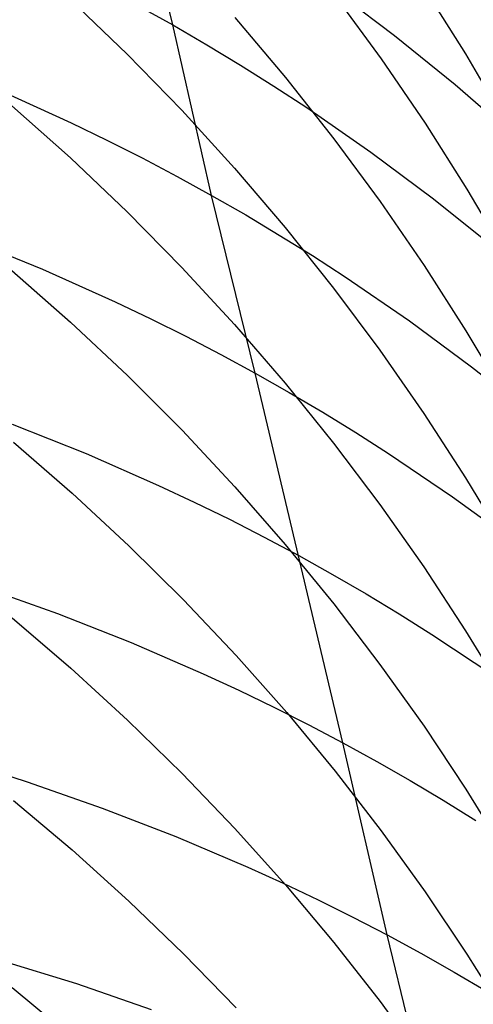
# Model space of a CAD drawing. Extents: x -383 to 1849, y -1185 to -529.
# Tile 608 of 656: x 422.54 to 425.16, y -934.54 to -928.85. Entities that reach past the tile are written whole.
import ezdxf

# ---------------------------------------------------------------- set-up
doc = ezdxf.new("R2010")
doc.units = 0
doc.layers.add('PREDEFINITO', color=7, linetype='CONTINUOUS')

msp = doc.modelspace()

# ---------------------------------------------------------------- linework, layer by layer
at = {"layer": 'PREDEFINITO'}
for p, q in [((423.4219, -928.877, 525.4607), (423.1946, -927.9195, 527.147)), ((424.8722, -928.6596, 614.1891), (425.1135, -929.0443, 613.9984)), ((424.3421, -928.6645, 527.659), (424.7036, -928.9373, 527.8399)), ((424.359, -928.7064, 616.3025), (424.6259, -929.072, 616.1115)), ((422.8311, -928.73, 620.6982), (423.1589, -929.0452, 620.5155)), ((423.2221, -928.7658, 525.3771), (423.4219, -928.877, 525.4607)), ((423.6464, -929.8616, 523.7892), (423.4219, -928.877, 525.4607)), ((423.4219, -928.877, 525.4607), (423.6191, -928.9916, 525.5458)), ((423.7803, -928.8336, 618.4125), (424.0725, -929.1799, 618.2221)), ((424.7036, -928.9373, 527.8399), (425.0541, -929.2217, 528.0255)), ((423.6191, -928.9916, 525.5458), (423.8139, -929.1094, 525.6323)), ((423.1589, -929.0452, 620.5155), (423.4751, -929.37, 620.3278)), ((425.1135, -929.0443, 613.9984), (425.3414, -929.4356, 613.8046)), ((423.8139, -929.1094, 525.6323), (424.0061, -929.2304, 525.7203)), ((424.6259, -929.072, 616.1115), (424.8799, -929.4451, 615.9168)), ((424.0725, -929.1799, 618.2221), (424.3523, -929.5344, 618.0275)), ((425.0541, -929.2217, 528.0255), (425.3935, -929.5172, 528.2156)), ((422.4151, -929.2526, 523.2925), (422.8346, -929.4425, 523.4518)), ((424.0061, -929.2304, 525.7203), (424.1957, -929.3544, 525.8096)), ((422.4917, -929.3434, 622.6054), (422.8308, -929.6452, 622.4221)), ((423.4751, -929.37, 620.3278), (423.7794, -929.7038, 620.1352)), ((424.1957, -929.3544, 525.8096), (424.567, -929.6118, 525.9922)), ((422.8346, -929.4425, 523.4518), (423.0411, -929.5424, 523.5339)), ((424.8799, -929.4451, 615.9168), (425.1208, -929.8252, 615.7188)), ((423.0411, -929.5424, 523.5339), (423.2453, -929.6455, 523.6174)), ((424.3523, -929.5344, 618.0275), (424.6195, -929.8968, 617.829)), ((424.567, -929.6118, 525.9922), (424.9277, -929.881, 526.18)), ((422.8308, -929.6452, 622.4221), (423.1586, -929.9567, 622.2332)), ((423.2453, -929.6455, 523.6174), (423.4471, -929.7519, 523.7026)), ((423.7794, -929.7038, 620.1352), (424.0717, -930.0463, 619.938)), ((423.4471, -929.7519, 523.7026), (423.6464, -929.8616, 523.7892)), ((425.1208, -929.8252, 615.7188), (425.3483, -930.212, 615.5177)), ((423.8985, -930.8888, 522.1494), (423.6464, -929.8616, 523.7892)), ((423.6464, -929.8616, 523.7892), (423.8433, -929.9745, 523.8774)), ((424.6195, -929.8968, 617.829), (424.8738, -930.2667, 617.6268)), ((424.9277, -929.881, 526.18), (425.2774, -930.1616, 526.3727)), ((423.1586, -929.9567, 622.2332), (423.4748, -930.2777, 622.0391)), ((423.8433, -929.9745, 523.8774), (424.0377, -930.0906, 523.9671)), ((424.0717, -930.0463, 619.938), (424.3515, -930.397, 619.7364)), ((422.242, -930.1148, 521.4763), (422.6693, -930.2889, 521.6348)), ((424.0377, -930.0906, 523.9671), (424.2295, -930.2099, 524.0583)), ((424.2295, -930.2099, 524.0583), (424.4187, -930.3323, 524.1509)), ((422.4928, -930.2964, 624.3158), (422.8319, -930.5945, 624.1266)), ((422.6693, -930.2889, 521.6348), (423.0882, -930.4759, 521.7999)), ((423.4748, -930.2777, 622.0391), (423.7791, -930.6076, 621.8399)), ((424.8738, -930.2667, 617.6268), (425.1151, -930.6436, 617.421)), ((424.4187, -930.3323, 524.1509), (424.7893, -930.5861, 524.3403)), ((424.3515, -930.397, 619.7364), (424.6187, -930.7555, 619.5308)), ((423.0882, -930.4759, 521.7999), (423.2943, -930.5743, 521.8848)), ((422.8319, -930.5945, 624.1266), (423.1597, -930.9022, 623.9316)), ((423.2943, -930.5743, 521.8848), (423.4981, -930.6759, 521.9714)), ((424.7893, -930.5861, 524.3403), (425.1491, -930.8518, 524.535)), ((423.7791, -930.6076, 621.8399), (424.0714, -930.9461, 621.636)), ((425.1151, -930.6436, 617.421), (425.343, -931.027, 617.2121)), ((423.4981, -930.6759, 521.9714), (423.6995, -930.7807, 522.0596)), ((424.6187, -930.7555, 619.5308), (424.8731, -931.1214, 619.3212)), ((423.6995, -930.7807, 522.0596), (423.8985, -930.8888, 522.1494)), ((425.1491, -930.8518, 524.535), (425.498, -931.1288, 524.7348)), ((423.1597, -930.9022, 623.9316), (423.4758, -931.2193, 623.7312)), ((424.4055, -933.0253, 518.9233), (423.8985, -930.8888, 522.1494)), ((423.8985, -930.8888, 522.1494), (424.0949, -931.0001, 522.2407)), ((424.0714, -930.9461, 621.636), (424.3512, -931.2928, 621.4275)), ((424.0949, -931.0001, 522.2407), (424.2888, -931.1146, 522.3336)), ((424.2888, -931.1146, 522.3336), (424.4801, -931.2322, 522.428)), ((424.8731, -931.1214, 619.3212), (425.1144, -931.4942, 619.108)), ((422.4947, -931.1834, 519.8319), (422.9217, -931.3539, 519.9954)), ((423.4758, -931.2193, 623.7312), (423.7801, -931.5452, 623.5256)), ((424.4801, -931.2322, 522.428), (424.6688, -931.3529, 522.5239)), ((422.5023, -931.2882, 626.0055), (422.8412, -931.5824, 625.8105)), ((424.3512, -931.2928, 621.4275), (424.6185, -931.6471, 621.2148)), ((422.9217, -931.3539, 519.9954), (423.3403, -931.5373, 520.1657)), ((424.6688, -931.3529, 522.5239), (425.0383, -931.6033, 522.72)), ((425.1144, -931.4942, 619.108), (425.3423, -931.8735, 618.8915)), ((423.3403, -931.5373, 520.1657), (423.5462, -931.6338, 520.2533)), ((423.7801, -931.5452, 623.5256), (424.0723, -931.8796, 623.3151)), ((422.8412, -931.5824, 625.8105), (423.1687, -931.8861, 625.6096)), ((425.0383, -931.6033, 522.72), (425.397, -931.8654, 522.9217)), ((423.5462, -931.6338, 520.2533), (423.7498, -931.7335, 520.3426)), ((424.6185, -931.6471, 621.2148), (424.873, -932.0087, 620.9981)), ((423.7498, -931.7335, 520.3426), (423.951, -931.8364, 520.4336)), ((423.951, -931.8364, 520.4336), (424.1497, -931.9425, 520.5262)), ((423.1687, -931.8861, 625.6096), (423.4846, -932.199, 625.403)), ((424.0723, -931.8796, 623.3151), (424.3522, -932.222, 623.0999)), ((424.1497, -931.9425, 520.5262), (424.3459, -932.0518, 520.6204)), ((424.873, -932.0087, 620.9981), (425.1143, -932.3772, 620.7776)), ((424.3459, -932.0518, 520.6204), (424.5395, -932.1642, 520.7163)), ((422.3215, -932.1239, 518.0448), (422.7553, -932.2788, 518.2065)), ((424.5395, -932.1642, 520.7163), (424.7306, -932.2797, 520.8137)), ((423.4846, -932.199, 625.403), (423.7886, -932.5206, 625.1911)), ((424.3522, -932.222, 623.0999), (424.6194, -932.5721, 622.8802)), ((422.7553, -932.2788, 518.2065), (423.1811, -932.4464, 518.3753)), ((424.7306, -932.2797, 520.8137), (424.919, -932.3983, 520.9126)), ((422.4938, -932.3034, 627.6815), (422.8329, -932.5937, 627.4806)), ((424.919, -932.3983, 520.9126), (425.2879, -932.6444, 521.1148)), ((425.1143, -932.3772, 620.7776), (425.3423, -932.7521, 620.5536)), ((423.1811, -932.4464, 518.3753), (423.5985, -932.6267, 518.5511)), ((423.7886, -932.5206, 625.1911), (424.0805, -932.8506, 624.9741)), ((424.6194, -932.5721, 622.8802), (424.8738, -932.9293, 622.6564)), ((422.8329, -932.5937, 627.4806), (423.1607, -932.8935, 627.2737)), ((423.5985, -932.6267, 518.5511), (423.8038, -932.7216, 518.6416)), ((423.8038, -932.7216, 518.6416), (424.0068, -932.8197, 518.7338)), ((424.0068, -932.8197, 518.7338), (424.2074, -932.9209, 518.8277)), ((424.0805, -932.8506, 624.9741), (424.3599, -933.1886, 624.7522)), ((423.1607, -932.8935, 627.2737), (423.4768, -933.2023, 627.0609)), ((424.2074, -932.9209, 518.8277), (424.4055, -933.0253, 518.9233)), ((424.8738, -932.9293, 622.6564), (425.1151, -933.2933, 622.4287)), ((424.6605, -934.1352, 517.3388), (424.4055, -933.0253, 518.9233)), ((424.4055, -933.0253, 518.9233), (424.6011, -933.1329, 519.0205)), ((422.1411, -933.1108, 516.2738), (422.5814, -933.25, 516.4332)), ((424.6011, -933.1329, 519.0205), (424.7941, -933.2435, 519.1194)), ((423.4768, -933.2023, 627.0609), (423.781, -933.5199, 626.8426)), ((424.3599, -933.1886, 624.7522), (424.6268, -933.534, 624.5258)), ((422.5814, -933.25, 516.4332), (423.0142, -933.4019, 516.5999)), ((424.7941, -933.2435, 519.1194), (424.9845, -933.3572, 519.2199)), ((425.1151, -933.2933, 622.4287), (425.343, -933.6637, 622.1974)), ((422.5023, -933.3588, 629.3327), (422.8412, -933.6445, 629.1265)), ((424.9845, -933.3572, 519.2199), (425.1724, -933.474, 519.322)), ((423.0142, -933.4019, 516.5999), (423.4391, -933.5663, 516.7739)), ((423.781, -933.5199, 626.8426), (424.0732, -933.8456, 626.619)), ((424.6268, -933.534, 624.5258), (424.8808, -933.8866, 624.2951)), ((423.4391, -933.5663, 516.7739), (423.8555, -933.7434, 516.9551)), ((422.8412, -933.6445, 629.1265), (423.1688, -933.9396, 628.914)), ((423.8555, -933.7434, 516.9551), (424.0603, -933.8366, 517.0484)), ((424.0603, -933.8366, 517.0484), (424.2628, -933.933, 517.1434)), ((424.0732, -933.8456, 626.619), (424.353, -934.1793, 626.3905)), ((424.8808, -933.8866, 624.2951), (425.1216, -934.2459, 624.0603)), ((423.1688, -933.9396, 628.914), (423.4847, -934.2437, 628.6955)), ((424.2628, -933.933, 517.1434), (424.4629, -934.0325, 517.2402)), ((424.4629, -934.0325, 517.2402), (424.6605, -934.1352, 517.3388)), ((424.353, -934.1793, 626.3905), (424.6201, -934.5204, 626.1572)), ((424.9409, -935.2834, 515.787), (424.6605, -934.1352, 517.3388)), ((424.6605, -934.1352, 517.3388), (424.8556, -934.241, 517.4391)), ((422.4252, -934.2808, 514.6915), (422.8649, -934.4169, 514.8555)), ((423.4847, -934.2437, 628.6955), (423.7887, -934.5562, 628.4713)), ((424.8556, -934.241, 517.4391), (425.0482, -934.3499, 517.5411)), ((425.1216, -934.2459, 624.0603), (425.3491, -934.6115, 623.8218)), ((425.0482, -934.3499, 517.5411), (425.2381, -934.4618, 517.6448)), ((422.4938, -934.4388, 630.9675), (422.8331, -934.7205, 630.7556)), ((422.8649, -934.4169, 514.8555), (423.2973, -934.5654, 515.027)), ((424.6201, -934.5204, 626.1572), (424.8744, -934.8685, 625.9195))]:
    msp.add_line(p, q, dxfattribs=at)
at = {"layer": 'PREDEFINITO', "extrusion": (-0.016803, 0.114563, -0.993274)}
msp.add_arc((-272.9784, -904.2278, -691.7372), 14.9417, 95.84327, 275.27872, dxfattribs=at)
at = {"layer": 'PREDEFINITO', "extrusion": (-0.016824, 0.171811, -0.984986)}
msp.add_arc((-319.5468, -848.6333, -745.3284), 14.9608, 82.65115, 280.09999, dxfattribs=at)
at = {"layer": 'PREDEFINITO', "extrusion": (-0.016915, 0.074595, -0.99707)}
msp.add_arc((-196.6236, -949.004, -653.3622), 14.9382, 107.32431, 274.63425, dxfattribs=at)
at = {"layer": 'PREDEFINITO', "extrusion": (-0.016833, 0.307513, -0.951395)}
msp.add_arc((-360.4746, -721.5646, -863.8014), 14.979, 55.83898, 295.27303, dxfattribs=at)
at = {"layer": 'PREDEFINITO', "extrusion": (-0.016807, 0.326121, -0.945179)}
msp.add_arc((-363.4913, -703.3477, -879.1413), 14.9744, 51.68409, 297.64988, dxfattribs=at)
at = {"layer": 'PREDEFINITO', "extrusion": (-0.740643, 0.285741, -0.608112)}
msp.add_arc((745.6872, 15.9015, -914.6435), 43.0525, 203.2697, 220.02582, dxfattribs=at)
at = {"layer": 'PREDEFINITO', "extrusion": (0.033705, -0.179692, -0.983145)}
msp.add_arc((234.0917, 1075.2075, -365.9666), 14.8565, 330.62998, 58.37375, dxfattribs=at)
at = {"layer": 'PREDEFINITO', "extrusion": (0.038406, -0.198978, -0.979251)}
msp.add_arc((228.9674, 1083.6463, -342.1755), 14.786, 335.29465, 55.29158, dxfattribs=at)
at = {"layer": 'PREDEFINITO', "extrusion": (0.042775, -0.218147, -0.974978)}
msp.add_arc((226.1352, 1091.0217, -318.4229), 14.7016, 339.9071, 52.17371, dxfattribs=at)
at = {"layer": 'PREDEFINITO', "extrusion": (0.04735, -0.237223, -0.970301)}
msp.add_arc((222.8814, 1098.0258, -294.443), 14.6055, 344.51246, 49.01345, dxfattribs=at)

doc.saveas('drawing.dxf')
